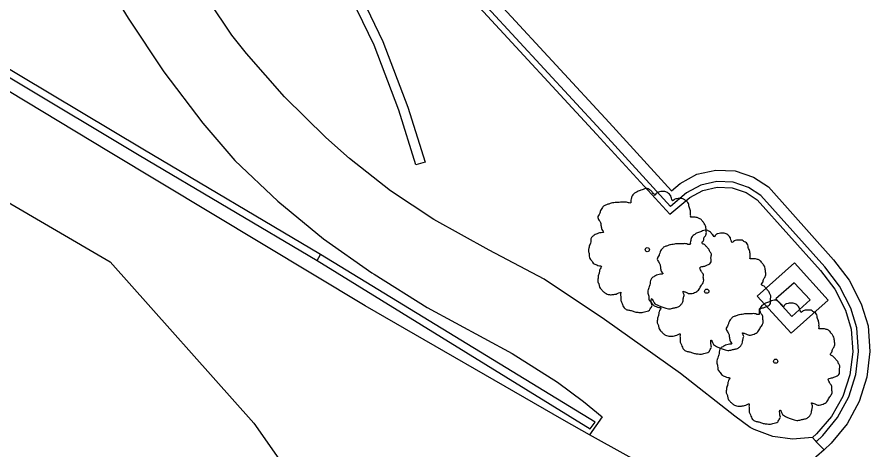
# Model space of a CAD drawing. Extents: x 2161152 to 2175754, y 602179 to 617749.
# Drawn here: x 2164432.1 to 2164507.4, y 607033.2 to 607071.4 of the extents above; entities that cross this region are included whole.
import ezdxf

# ---------------------------------------------------------------- set-up
doc = ezdxf.new("R2010")
doc.units = 0
for name, color, linetype in [('RD_EX_Conc_Curb', 7, 'Continuous'), ('RD_EX_Conc_Gutter', 7, 'Continuous'), ('RD_EX_Conc_Sidewalk', 7, 'Continuous'), ('RD_EX_Conc_Slab', 7, 'Continuous'), ('RD_EX_Driveway_Conc', 7, 'Continuous'), ('RD_EX_Parking_Asphalt', 7, 'Continuous'), ('RD_EX_VEG', 7, 'Continuous'), ('RD_EX_Wall', 7, 'Continuous'), ('RD_EX_WALL_Retaining', 7, 'Continuous')]:
    doc.layers.add(name, color=color, linetype=linetype)

msp = doc.modelspace()

# ---------------------------------------------------------------- linework, layer by layer
at = {"layer": 'RD_EX_Conc_Curb'}
msp.add_lwpolyline([(2164472.929, 607072.294), (2164483.265, 607061.099), (2164489.744, 607054.024), (2164491.491, 607055.504), (2164492.654, 607056.133), (2164493.927, 607056.422), (2164495.232, 607056.357), (2164496.474, 607055.942), (2164497.456, 607055.296), (2164503.048, 607049.05), (2164504.316, 607047.39), (2164505.254, 607045.547), (2164505.774, 607043.882), (2164505.912, 607041.86), (2164505.657, 607039.85), (2164505.018, 607037.926), (2164504.02, 607036.162), (2164502.7, 607034.625), (2164502.34, 607034.296), (2164502.58, 607034.041), (2164502.682, 607033.932), (2164503.258, 607034.472), (2164504.565, 607036.068), (2164505.548, 607037.885), (2164506.173, 607039.857), (2164506.416, 607041.912), (2164506.269, 607043.976), (2164505.719, 607045.736), (2164504.741, 607047.657), (2164503.434, 607049.369), (2164497.785, 607055.678), (2164496.694, 607056.396), (2164495.325, 607056.853), (2164493.884, 607056.924), (2164492.476, 607056.605), (2164491.207, 607055.919), (2164489.788, 607054.716), (2164483.633, 607061.438), (2164473.624, 607072.278)], dxfattribs=at)
at = {"layer": 'RD_EX_Conc_Gutter'}
msp.add_lwpolyline([(2164475.013, 607072.248), (2164484.369, 607062.115), (2164489.876, 607056.101), (2164490.64, 607056.749), (2164492.121, 607057.55), (2164493.796, 607057.93), (2164495.512, 607057.845), (2164497.134, 607057.303), (2164498.443, 607056.442), (2164504.205, 607050.007), (2164505.591, 607048.192), (2164506.649, 607046.115), (2164507.258, 607044.163), (2164507.42, 607041.888), (2164507.155, 607039.645), (2164506.473, 607037.493), (2164505.399, 607035.509), (2164503.991, 607033.788), (2164503.367, 607033.202), (2164502.682, 607033.932)], dxfattribs=at)
at = {"layer": 'RD_EX_Conc_Sidewalk'}
for points in [[(2164430.663, 607086.138), (2164432.663, 607084.132), (2164436.033, 607080.102), (2164438.988, 607076.043), (2164441.881, 607071.359), (2164445.016, 607066.598), (2164448.471, 607062.066), (2164451.309, 607058.781), (2164455.087, 607055.173), (2164459.127, 607051.853), (2164463.406, 607048.84), (2164463.598, 607048.715), (2164468.285, 607045.789), (2164475.798, 607041.731), (2164479.799, 607039.188), (2164482.12, 607037.483), (2164483.756, 607036.141), (2164482.637, 607034.547)], [(2164502.34, 607034.296), (2164500.581, 607034.146), (2164498.83, 607034.389), (2164497.175, 607035.012), (2164496.845, 607035.19), (2164495.495, 607036.177), (2164490.666, 607039.955), (2164483.969, 607044.736), (2164478.63, 607048.295), (2164473.781, 607050.847), (2164468.888, 607053.548), (2164465.047, 607056.105), (2164461.424, 607058.943), (2164459.342, 607060.794), (2164455.689, 607064.381), (2164452.319, 607068.225), (2164451.044, 607069.842), (2164448.994, 607072.865)], [(2164499.102, 607046.561), (2164500.532, 607044.995), (2164502.149, 607046.452), (2164500.736, 607047.978), (2164499.102, 607046.561)]]:
    msp.add_lwpolyline(points, dxfattribs=at)
at = {"layer": 'RD_EX_Conc_Slab'}
msp.add_lwpolyline([(2164497.456, 607046.773), (2164500.447, 607043.518), (2164503.728, 607046.439), (2164500.749, 607049.743), (2164497.456, 607046.773)], dxfattribs=at)
at = {"layer": 'RD_EX_Driveway_Conc'}
msp.add_lwpolyline([(2164500.716, 607024.609), (2164496.196, 607027.057), (2164492.897, 607028.844), (2164482.637, 607034.547), (2164480.403, 607035.788), (2164462.814, 607045.937), (2164440.127, 607059.571), (2164410.935, 607077.197), (2164401.432, 607084.364), (2164394.5, 607068.929), (2164389.411, 607051.803), (2164413.774, 607041.648), (2164441.322, 607026.263), (2164462.307, 607015.099), (2164467.352, 606998.256), (2164468.327, 606995.186)], dxfattribs=at)
at = {"layer": 'RD_EX_Parking_Asphalt'}
msp.add_line((2164503.367, 607033.202), (2164496.196, 607027.057), dxfattribs=at)
at = {"layer": 'RD_EX_VEG'}
msp.add_lwpolyline([(2164300.812, 607029.915), (2164326.941, 607012.831), (2164342.618, 607002.81), (2164354.763, 606998.612), (2164366.589, 607006.144), (2164371.193, 607022.074), (2164375.705, 607032.576), (2164386.792, 607044.331), (2164405.442, 607055.123), (2164425.687, 607058.315), (2164440.277, 607049.813), (2164452.977, 607035.578), (2164464.199, 607019.547), (2164467.892, 607006.883), (2164462.356, 606987.573), (2164450.5, 606967.681)], dxfattribs=at)
for centre, radius in [((2164487.746, 607050.895), 0.188), ((2164487.736, 607050.881), 0.000075), ((2164492.998, 607047.225), 0.188), ((2164492.988, 607047.211), 0.000075), ((2164499.091, 607041.042), 0.188), ((2164499.082, 607041.027), 0.000075)]:
    msp.add_circle(centre, radius, dxfattribs=at)
for points in [[(2164487.845, 607056.271), (2164487.62, 607056.289), (2164487.376, 607056.214), (2164487.189, 607056.139), (2164487.02, 607056.083), (2164486.851, 607056.008), (2164486.626, 607055.877), (2164486.458, 607055.727), (2164486.364, 607055.54), (2164486.326, 607055.371), (2164486.289, 607055.165), (2164486.289, 607055.034), (2164486.195, 607055.015), (2164486.083, 607055.034), (2164485.895, 607055.09), (2164485.708, 607055.09), (2164485.521, 607055.09), (2164485.258, 607055.071), (2164484.996, 607055.071), (2164484.79, 607055.034), (2164484.546, 607054.996), (2164484.265, 607054.902), (2164484.003, 607054.809), (2164483.778, 607054.621), (2164483.59, 607054.265), (2164483.496, 607054.003), (2164483.384, 607053.815), (2164483.496, 607053.478), (2164483.628, 607053.216), (2164483.646, 607053.066), (2164483.703, 607052.747), (2164483.778, 607052.578), (2164483.871, 607052.428), (2164483.815, 607052.41), (2164483.534, 607052.372), (2164483.309, 607052.297), (2164482.99, 607052.129), (2164482.822, 607051.96), (2164482.747, 607051.716), (2164482.728, 607051.454), (2164482.653, 607051.304), (2164482.597, 607051.098), (2164482.578, 607051.042), (2164482.541, 607050.798), (2164482.616, 607050.461), (2164482.634, 607050.198), (2164482.728, 607050.029), (2164482.841, 607049.898), (2164482.972, 607049.711), (2164483.272, 607049.542), (2164483.515, 607049.467), (2164483.665, 607049.449), (2164483.534, 607049.074), (2164483.496, 607048.811), (2164483.403, 607048.511), (2164483.403, 607048.455), (2164483.365, 607048.099), (2164483.478, 607047.855), (2164483.534, 607047.574), (2164483.665, 607047.406), (2164483.871, 607047.181), (2164484.115, 607047.012), (2164484.49, 607046.918), (2164484.79, 607046.937), (2164485.221, 607047.068), (2164485.408, 607047.125), (2164485.389, 607046.993), (2164485.408, 607046.712), (2164485.408, 607046.394), (2164485.521, 607046.15), (2164485.596, 607045.944), (2164485.708, 607045.756), (2164485.952, 607045.588), (2164486.252, 607045.531), (2164486.57, 607045.419), (2164486.908, 607045.363), (2164487.282, 607045.344), (2164487.732, 607045.456), (2164487.938, 607045.55), (2164488.013, 607045.681), (2164488.163, 607045.963), (2164488.126, 607046.131), (2164488.144, 607046.581), (2164488.219, 607046.45), (2164488.351, 607046.187), (2164488.725, 607045.963), (2164489.025, 607045.831), (2164489.381, 607045.719), (2164489.606, 607045.663), (2164489.962, 607045.719), (2164490.244, 607045.775), (2164490.525, 607045.869), (2164490.75, 607046.075), (2164490.881, 607046.281), (2164490.918, 607046.487), (2164490.974, 607046.768), (2164491.012, 607046.9)], [(2164491.012, 607046.9), (2164490.956, 607047.031), (2164490.918, 607047.218), (2164490.974, 607047.199), (2164491.106, 607047.162), (2164491.312, 607047.068), (2164491.481, 607047.012), (2164491.724, 607047.031), (2164491.93, 607047.106), (2164492.268, 607047.312), (2164492.474, 607047.668), (2164492.68, 607047.968), (2164492.736, 607048.212), (2164492.699, 607048.38), (2164492.68, 607048.755), (2164492.53, 607048.942), (2164492.493, 607049.036), (2164492.418, 607049.336), (2164492.474, 607049.374), (2164492.68, 607049.411), (2164492.961, 607049.505), (2164493.167, 607049.598), (2164493.336, 607049.73), (2164493.392, 607049.898), (2164493.373, 607050.198), (2164493.411, 607050.498), (2164493.355, 607050.611), (2164493.28, 607050.723), (2164493.223, 607050.873), (2164493.111, 607050.985), (2164493.036, 607051.098), (2164492.961, 607051.173), (2164492.867, 607051.285), (2164492.736, 607051.379), (2164492.624, 607051.416), (2164492.586, 607051.529), (2164492.699, 607051.679), (2164492.736, 607051.754), (2164492.755, 607051.922), (2164492.924, 607052.185), (2164492.961, 607052.485), (2164492.924, 607052.803), (2164492.886, 607053.009), (2164492.774, 607053.216), (2164492.624, 607053.403), (2164492.53, 607053.534), (2164492.399, 607053.628), (2164492.155, 607053.722), (2164491.968, 607053.759), (2164491.705, 607053.759), (2164491.555, 607053.797), (2164491.574, 607053.834), (2164491.574, 607053.947), (2164491.574, 607054.153), (2164491.518, 607054.49), (2164491.406, 607054.865), (2164491.406, 607054.884), (2164491.331, 607055.071), (2164491.162, 607055.221), (2164491.031, 607055.296), (2164490.881, 607055.39), (2164490.693, 607055.408), (2164490.468, 607055.408), (2164490.262, 607055.371), (2164490.112, 607055.296), (2164489.981, 607055.202), (2164489.925, 607055.315), (2164489.85, 607055.54), (2164489.812, 607055.652), (2164489.7, 607055.783), (2164489.531, 607055.933), (2164489.194, 607056.027), (2164488.725, 607055.971), (2164488.501, 607055.821), (2164488.388, 607055.69), (2164488.351, 607055.783), (2164488.201, 607055.933), (2164488.126, 607056.064), (2164487.995, 607056.158), (2164487.882, 607056.233), (2164487.807, 607056.271)], [(2164493.097, 607052.601), (2164492.872, 607052.62), (2164492.628, 607052.545), (2164492.441, 607052.47), (2164492.272, 607052.413), (2164492.103, 607052.338), (2164491.878, 607052.207), (2164491.71, 607052.057), (2164491.616, 607051.87), (2164491.579, 607051.701), (2164491.541, 607051.495), (2164491.541, 607051.364), (2164491.447, 607051.345), (2164491.335, 607051.364), (2164491.148, 607051.42), (2164490.96, 607051.42), (2164490.773, 607051.42), (2164490.51, 607051.401), (2164490.248, 607051.401), (2164490.042, 607051.364), (2164489.798, 607051.326), (2164489.517, 607051.233), (2164489.255, 607051.139), (2164489.03, 607050.952), (2164488.842, 607050.596), (2164488.749, 607050.333), (2164488.636, 607050.146), (2164488.749, 607049.808), (2164488.88, 607049.546), (2164488.898, 607049.396), (2164488.955, 607049.077), (2164489.03, 607048.909), (2164489.123, 607048.759), (2164489.067, 607048.74), (2164488.786, 607048.703), (2164488.561, 607048.628), (2164488.243, 607048.459), (2164488.074, 607048.29), (2164487.999, 607048.047), (2164487.98, 607047.784), (2164487.905, 607047.634), (2164487.849, 607047.428), (2164487.83, 607047.372), (2164487.793, 607047.128), (2164487.868, 607046.791), (2164487.886, 607046.529), (2164487.98, 607046.36), (2164488.093, 607046.229), (2164488.224, 607046.041), (2164488.524, 607045.873), (2164488.767, 607045.798), (2164488.917, 607045.779), (2164488.786, 607045.404), (2164488.749, 607045.142), (2164488.655, 607044.842), (2164488.655, 607044.786), (2164488.617, 607044.429), (2164488.73, 607044.186), (2164488.786, 607043.905), (2164488.917, 607043.736), (2164489.123, 607043.511), (2164489.367, 607043.342), (2164489.742, 607043.249), (2164490.042, 607043.267), (2164490.473, 607043.399), (2164490.66, 607043.455), (2164490.641, 607043.324), (2164490.66, 607043.043), (2164490.66, 607042.724), (2164490.773, 607042.48), (2164490.848, 607042.274), (2164490.96, 607042.087), (2164491.204, 607041.918), (2164491.504, 607041.862), (2164491.822, 607041.749), (2164492.16, 607041.693), (2164492.534, 607041.674), (2164492.984, 607041.787), (2164493.19, 607041.881), (2164493.265, 607042.012), (2164493.415, 607042.293), (2164493.378, 607042.462), (2164493.397, 607042.911), (2164493.471, 607042.78), (2164493.603, 607042.518), (2164493.978, 607042.293), (2164494.277, 607042.162), (2164494.633, 607042.049), (2164494.858, 607041.993), (2164495.214, 607042.049), (2164495.496, 607042.105), (2164495.777, 607042.199), (2164496.002, 607042.405), (2164496.133, 607042.612), (2164496.17, 607042.818), (2164496.227, 607043.099), (2164496.264, 607043.23)], [(2164496.264, 607043.23), (2164496.208, 607043.361), (2164496.17, 607043.549), (2164496.227, 607043.53), (2164496.358, 607043.492), (2164496.564, 607043.399), (2164496.733, 607043.342), (2164496.976, 607043.361), (2164497.182, 607043.436), (2164497.52, 607043.642), (2164497.726, 607043.998), (2164497.932, 607044.298), (2164497.988, 607044.542), (2164497.951, 607044.711), (2164497.932, 607045.085), (2164497.782, 607045.273), (2164497.745, 607045.367), (2164497.67, 607045.666), (2164497.726, 607045.704), (2164497.932, 607045.741), (2164498.213, 607045.835), (2164498.419, 607045.929), (2164498.588, 607046.06), (2164498.644, 607046.229), (2164498.626, 607046.529), (2164498.663, 607046.828), (2164498.607, 607046.941), (2164498.532, 607047.053), (2164498.476, 607047.203), (2164498.363, 607047.316), (2164498.288, 607047.428), (2164498.213, 607047.503), (2164498.119, 607047.616), (2164497.988, 607047.709), (2164497.876, 607047.747), (2164497.838, 607047.859), (2164497.951, 607048.009), (2164497.988, 607048.084), (2164498.007, 607048.253), (2164498.176, 607048.515), (2164498.213, 607048.815), (2164498.176, 607049.134), (2164498.138, 607049.34), (2164498.026, 607049.546), (2164497.876, 607049.733), (2164497.782, 607049.865), (2164497.651, 607049.958), (2164497.407, 607050.052), (2164497.22, 607050.089), (2164496.957, 607050.089), (2164496.808, 607050.127), (2164496.826, 607050.164), (2164496.826, 607050.277), (2164496.826, 607050.483), (2164496.77, 607050.82), (2164496.658, 607051.195), (2164496.658, 607051.214), (2164496.583, 607051.401), (2164496.414, 607051.551), (2164496.283, 607051.626), (2164496.133, 607051.72), (2164495.945, 607051.739), (2164495.721, 607051.739), (2164495.514, 607051.701), (2164495.364, 607051.626), (2164495.233, 607051.533), (2164495.177, 607051.645), (2164495.102, 607051.87), (2164495.065, 607051.982), (2164494.952, 607052.114), (2164494.783, 607052.264), (2164494.446, 607052.357), (2164493.978, 607052.301), (2164493.753, 607052.151), (2164493.64, 607052.02), (2164493.603, 607052.114), (2164493.453, 607052.264), (2164493.378, 607052.395), (2164493.247, 607052.488), (2164493.134, 607052.563), (2164493.059, 607052.601)], [(2164499.19, 607046.417), (2164498.965, 607046.436), (2164498.721, 607046.361), (2164498.534, 607046.286), (2164498.365, 607046.23), (2164498.197, 607046.155), (2164497.972, 607046.023), (2164497.803, 607045.873), (2164497.709, 607045.686), (2164497.672, 607045.517), (2164497.634, 607045.311), (2164497.634, 607045.18), (2164497.541, 607045.161), (2164497.428, 607045.18), (2164497.241, 607045.236), (2164497.053, 607045.236), (2164496.866, 607045.236), (2164496.604, 607045.218), (2164496.341, 607045.218), (2164496.135, 607045.18), (2164495.891, 607045.143), (2164495.61, 607045.049), (2164495.348, 607044.955), (2164495.123, 607044.768), (2164494.936, 607044.412), (2164494.842, 607044.149), (2164494.729, 607043.962), (2164494.842, 607043.625), (2164494.973, 607043.362), (2164494.992, 607043.212), (2164495.048, 607042.894), (2164495.123, 607042.725), (2164495.217, 607042.575), (2164495.16, 607042.556), (2164494.879, 607042.519), (2164494.654, 607042.444), (2164494.336, 607042.275), (2164494.167, 607042.106), (2164494.092, 607041.863), (2164494.073, 607041.6), (2164493.998, 607041.45), (2164493.942, 607041.244), (2164493.923, 607041.188), (2164493.886, 607040.944), (2164493.961, 607040.607), (2164493.98, 607040.345), (2164494.073, 607040.176), (2164494.186, 607040.045), (2164494.317, 607039.857), (2164494.617, 607039.689), (2164494.861, 607039.614), (2164495.01, 607039.595), (2164494.879, 607039.22), (2164494.842, 607038.958), (2164494.748, 607038.658), (2164494.748, 607038.602), (2164494.711, 607038.246), (2164494.823, 607038.002), (2164494.879, 607037.721), (2164495.01, 607037.552), (2164495.217, 607037.327), (2164495.46, 607037.159), (2164495.835, 607037.065), (2164496.135, 607037.084), (2164496.566, 607037.215), (2164496.753, 607037.271), (2164496.735, 607037.14), (2164496.753, 607036.859), (2164496.753, 607036.54), (2164496.866, 607036.296), (2164496.941, 607036.09), (2164497.053, 607035.903), (2164497.297, 607035.734), (2164497.597, 607035.678), (2164497.915, 607035.566), (2164498.253, 607035.509), (2164498.628, 607035.491), (2164499.077, 607035.603), (2164499.284, 607035.697), (2164499.359, 607035.828), (2164499.509, 607036.109), (2164499.471, 607036.278), (2164499.49, 607036.728), (2164499.565, 607036.596), (2164499.696, 607036.334), (2164500.071, 607036.109), (2164500.371, 607035.978), (2164500.727, 607035.865), (2164500.952, 607035.809), (2164501.308, 607035.865), (2164501.589, 607035.922), (2164501.87, 607036.015), (2164502.095, 607036.221), (2164502.226, 607036.428), (2164502.264, 607036.634), (2164502.32, 607036.915), (2164502.357, 607037.046)], [(2164502.357, 607037.046), (2164502.301, 607037.177), (2164502.264, 607037.365), (2164502.32, 607037.346), (2164502.451, 607037.308), (2164502.657, 607037.215), (2164502.826, 607037.159), (2164503.069, 607037.177), (2164503.276, 607037.252), (2164503.613, 607037.458), (2164503.819, 607037.815), (2164504.025, 607038.114), (2164504.082, 607038.358), (2164504.044, 607038.527), (2164504.025, 607038.902), (2164503.875, 607039.089), (2164503.838, 607039.183), (2164503.763, 607039.483), (2164503.819, 607039.52), (2164504.025, 607039.558), (2164504.306, 607039.651), (2164504.513, 607039.745), (2164504.681, 607039.876), (2164504.737, 607040.045), (2164504.719, 607040.345), (2164504.756, 607040.645), (2164504.7, 607040.757), (2164504.625, 607040.869), (2164504.569, 607041.019), (2164504.456, 607041.132), (2164504.381, 607041.244), (2164504.306, 607041.319), (2164504.213, 607041.432), (2164504.082, 607041.525), (2164503.969, 607041.563), (2164503.932, 607041.675), (2164504.044, 607041.825), (2164504.082, 607041.9), (2164504.1, 607042.069), (2164504.269, 607042.331), (2164504.306, 607042.631), (2164504.269, 607042.95), (2164504.231, 607043.156), (2164504.119, 607043.362), (2164503.969, 607043.55), (2164503.875, 607043.681), (2164503.744, 607043.774), (2164503.501, 607043.868), (2164503.313, 607043.906), (2164503.051, 607043.906), (2164502.901, 607043.943), (2164502.92, 607043.981), (2164502.92, 607044.093), (2164502.92, 607044.299), (2164502.863, 607044.637), (2164502.751, 607045.011), (2164502.751, 607045.03), (2164502.676, 607045.218), (2164502.507, 607045.367), (2164502.376, 607045.442), (2164502.226, 607045.536), (2164502.039, 607045.555), (2164501.814, 607045.555), (2164501.608, 607045.517), (2164501.458, 607045.442), (2164501.326, 607045.349), (2164501.27, 607045.461), (2164501.195, 607045.686), (2164501.158, 607045.799), (2164501.045, 607045.93), (2164500.877, 607046.08), (2164500.539, 607046.173), (2164500.071, 607046.117), (2164499.846, 607045.967), (2164499.733, 607045.836), (2164499.696, 607045.93), (2164499.546, 607046.08), (2164499.471, 607046.211), (2164499.34, 607046.305), (2164499.227, 607046.38), (2164499.152, 607046.417)]]:
    msp.add_spline(points, degree=3, dxfattribs=at)
at = {"layer": 'RD_EX_Wall'}
msp.add_lwpolyline([(2164458.561, 607049.94), (2164482.698, 607035.073), (2164483.133, 607035.658), (2164458.865, 607050.453)], dxfattribs=at)
at = {"layer": 'RD_EX_WALL_Retaining'}
for points in [[(2164385.262, 607105.14), (2164402.81, 607084.792), (2164410.234, 607078.792), (2164442.853, 607059.253), (2164458.561, 607049.94), (2164458.865, 607050.453), (2164443.158, 607059.765), (2164410.778, 607079.16), (2164410.576, 607079.281), (2164403.226, 607085.222), (2164385.713, 607105.529)], [(2164455.868, 607083.183), (2164458.914, 607079.037), (2164461.836, 607074.573), (2164464.376, 607069.282), (2164466.582, 607063.485), (2164468.104, 607058.638), (2164467.297, 607058.384), (2164465.782, 607063.208), (2164463.598, 607068.948), (2164461.097, 607074.156), (2164458.219, 607078.554), (2164455.243, 607082.605)]]:
    msp.add_lwpolyline(points, dxfattribs=at)

doc.saveas('drawing.dxf')
